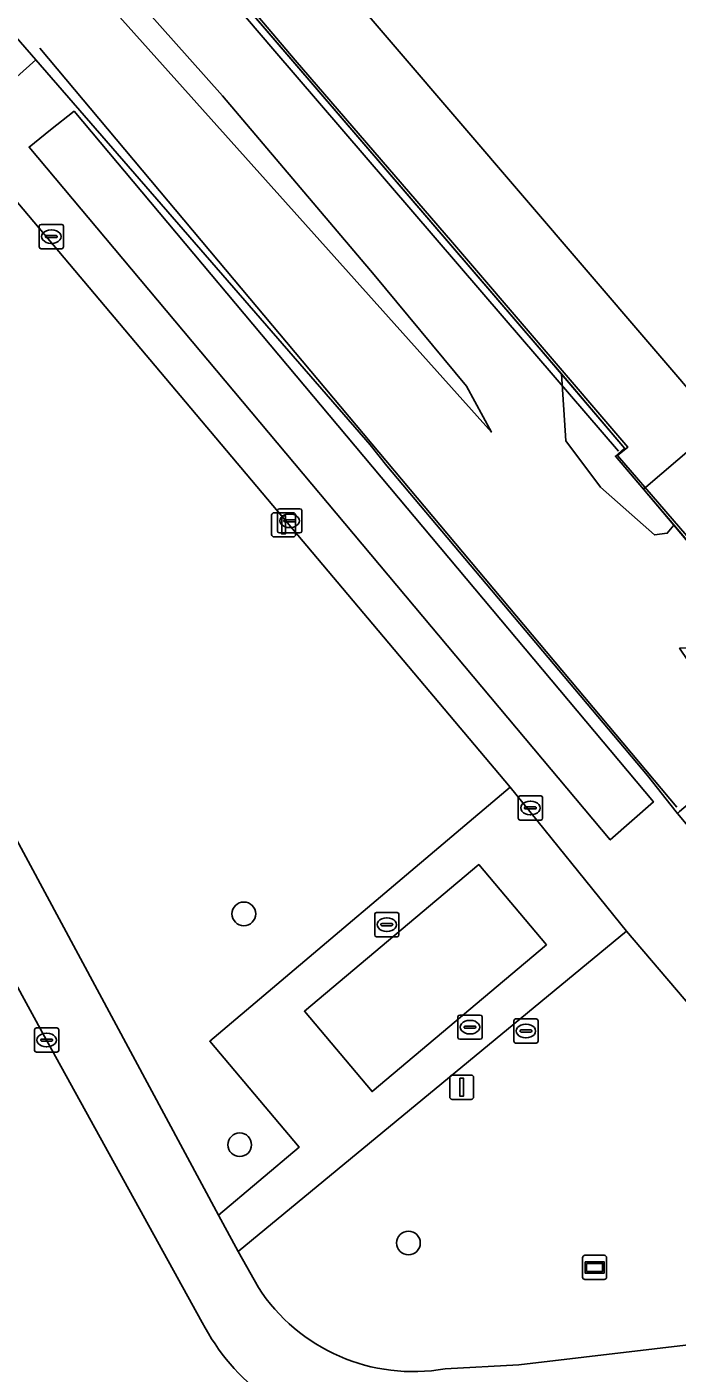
# Model space of a CAD drawing. Extents: x 158793 to 159888, y 384317 to 385256.
# Drawn here: x 159821.5 to 159848.3, y 384535.7 to 384591.3 of the extents above; entities that cross this region are included whole.
import ezdxf

# ---------------------------------------------------------------- set-up
doc = ezdxf.new("R2010")
doc.units = 0
for name, color, linetype in [('IMGEO_Boom', 7, 'Continuous'), ('IMGEO_Grasland_overig', 7, 'Continuous'), ('IMGEO_Groenvoorziening', 7, 'Continuous'), ('IMGEO_Hek', 7, 'Continuous'), ('IMGEO_Kolk', 7, 'Continuous'), ('IMGEO_Lichtmast', 7, 'Continuous'), ('IMGEO_Muur', 7, 'Continuous'), ('IMGEO_Perron', 7, 'Continuous'), ('IMGEO_Rijbaan_lokaal_open', 7, 'Continuous'), ('IMGEO_Rioolput', 7, 'Continuous'), ('IMGEO_Terreindeel_open', 7, 'Continuous'), ('IMGEO_Verklikker', 7, 'Continuous'), ('IMGEO_Vlaggenmast', 7, 'Continuous'), ('IMGEO_Voetpad_op_trap', 7, 'Continuous'), ('IMGEO_Voetpad_open', 7, 'Continuous')]:
    doc.layers.add(name, color=color, linetype=linetype)

msp = doc.modelspace()

# ---------------------------------------------------------------- linework, layer by layer
at = {"layer": 'IMGEO_Boom'}
for centre in [(159830.436, 384554.693), (159830.266, 384545.155), (159837.235, 384541.096)]:
    msp.add_circle(centre, 0.489, dxfattribs=at)
at = {"layer": 'IMGEO_Grasland_overig'}
for points in [[(159692.544, 384738.902), (159821.851, 384589.975), (159835.658, 384574.072), (159836.344, 384573.206), (159847.114, 384560.406), (159848.291, 384558.91), (159848.345, 384558.845), (159848.431, 384558.921), (159851.333, 384561.375), (159848.438, 384565.666), (159849.565, 384565.73), (159850.531, 384566.182), (159851.423, 384566.953), (159850.537, 384567.988), (159849.572, 384569.118), (159848.198, 384570.747), (159847.926, 384570.416), (159847.393, 384570.35), (159845.174, 384572.315), (159843.731, 384574.235), (159843.554, 384576.997), (159713.025, 384728.986)], [(159745.035, 384686.977), (159757.39, 384672.552), (159763.656, 384665.535), (159781.577, 384644.379), (159786.917, 384637.916), (159794.304, 384629.822), (159799.047, 384624.34), (159805.673, 384616.351), (159815.556, 384604.822), (159821.674, 384597.337), (159829.56, 384588.494), (159835.814, 384581.099), (159839.629, 384576.492), (159840.663, 384574.596), (159814.895, 384603.367), (159808.242, 384611.714), (159800.673, 384620.839), (159794.71, 384627.882), (159775.599, 384650.045), (159771.71, 384654.3), (159766.018, 384661.154), (159754.296, 384674.696)], [(159754.296, 384674.696), (159766.018, 384661.154), (159771.71, 384654.3), (159775.599, 384650.045), (159794.71, 384627.882), (159800.673, 384620.839), (159808.242, 384611.714), (159814.895, 384603.367), (159840.663, 384574.596), (159839.629, 384576.492), (159835.814, 384581.099), (159829.56, 384588.494), (159821.674, 384597.337), (159815.556, 384604.822), (159805.673, 384616.351), (159799.047, 384624.34), (159794.304, 384629.822), (159786.917, 384637.916), (159781.577, 384644.379), (159763.656, 384665.535), (159757.39, 384672.552), (159745.035, 384686.977)]]:
    msp.add_lwpolyline(points, dxfattribs=at)
msp.add_lwpolyline([(159848.198, 384570.747), (159846.945, 384572.233), (159845.787, 384573.606), (159846.161, 384573.938), (159843.554, 384576.997), (159843.731, 384574.235), (159845.174, 384572.315), (159847.393, 384570.35), (159847.926, 384570.416)], close=True, dxfattribs=at)
at = {"layer": 'IMGEO_Groenvoorziening'}
for points in [[(159790.133, 384616.471), (159809.886, 384579.517), (159820.801, 384589.038), (159821.851, 384589.975), (159692.544, 384738.902), (159691.041, 384740.633), (159689.55, 384742.43), (159689.494, 384742.497), (159688.802, 384743.213)], [(159857.512, 384540.751), (159846.248, 384553.973), (159830.2, 384540.741), (159831.036, 384539.258)], [(159838.746, 384535.896), (159841.799, 384536.061), (159855.686, 384537.701), (159856.006, 384537.739)]]:
    msp.add_lwpolyline(points, dxfattribs=at)
msp.add_lwpolyline([(159820.515, 384584.77), (159811.801, 384577.23), (159811.446, 384576.599), (159820.426, 384559.798), (159820.045, 384559.615), (159829.396, 384542.252), (159832.724, 384545.061), (159829.03, 384549.428), (159841.436, 384559.923)], close=True, dxfattribs=at)
msp.add_arc((159837.433, 384543.407), 7.625, 212.9673, 279.9128, dxfattribs=at)
at = {"layer": 'IMGEO_Hek'}
for points in [[(159853.429, 384564.827), (159850.644, 384568.09), (159849.87, 384569.001), (159845.873, 384573.626), (159846.296, 384573.969), (159839.059, 384582.422), (159832.553, 384589.966), (159827.397, 384596.055), (159822.115, 384602.101), (159810.383, 384615.724), (159803.846, 384623.314), (159797.34, 384630.9), (159789.523, 384639.955), (159781.636, 384649.135), (159772.484, 384659.756), (159764.677, 384668.819), (159754.3, 384680.893), (159745.14, 384691.56), (159734.704, 384703.729), (159725.475, 384714.397)], [(159845.918, 384573.811), (159841.186, 384579.3), (159831.63, 384590.428), (159830.023, 384592.31), (159827.086, 384595.766), (159823.504, 384599.899), (159820.247, 384603.707), (159816.991, 384607.468), (159813.691, 384611.281), (159810.454, 384615.042), (159807.137, 384618.869), (159802.252, 384624.545), (159795.693, 384632.084), (159790.77, 384637.769), (159787.485, 384641.579), (159783.632, 384646.108), (159778.799, 384651.778), (159772.291, 384659.395), (159769.001, 384663.188), (159765.7, 384667.033), (159762.459, 384670.789), (159759.182, 384674.595), (159755.906, 384678.338), (159752.608, 384682.107)], [(159822.012, 384590.451), (159829.39, 384581.656), (159848.317, 384559.097)], [(159821.851, 384589.975), (159835.658, 384574.072)], [(159835.658, 384574.072), (159836.344, 384573.206), (159847.114, 384560.406), (159848.291, 384558.91)]]:
    msp.add_lwpolyline(points, dxfattribs=at)
at = {"layer": 'IMGEO_Kolk'}
for p, q in [((159821.985, 384582.247), (159821.985, 384583.099)), ((159822.06, 384583.173), (159822.912, 384583.173)), ((159822.986, 384583.099), (159822.986, 384582.247)), ((159822.244, 384582.667), (159822.244, 384582.679)), ((159822.682, 384582.63), (159822.284, 384582.63)), ((159822.287, 384582.716), (159822.685, 384582.716)), ((159822.473, 384582.953), (159822.498, 384582.953)), ((159822.728, 384582.679), (159822.728, 384582.667)), ((159822.912, 384582.173), (159822.06, 384582.173)), ((159822.496, 384582.393), (159822.471, 384582.393)), ((159831.903, 384571.43), (159832.755, 384571.43)), ((159831.828, 384570.504), (159831.828, 384571.356)), ((159832.087, 384570.924), (159832.087, 384570.936)), ((159832.525, 384570.887), (159832.127, 384570.887)), ((159832.13, 384570.973), (159832.528, 384570.973)), ((159832.316, 384571.21), (159832.341, 384571.21)), ((159832.571, 384570.936), (159832.571, 384570.924)), ((159832.829, 384571.356), (159832.829, 384570.504)), ((159832.755, 384570.43), (159831.903, 384570.43)), ((159832.339, 384570.65), (159832.314, 384570.65)), ((159841.773, 384558.642), (159841.773, 384559.494)), ((159841.848, 384559.568), (159842.7, 384559.568)), ((159842.261, 384559.348), (159842.286, 384559.348)), ((159842.774, 384559.494), (159842.774, 384558.642)), ((159842.032, 384559.062), (159842.032, 384559.074)), ((159842.47, 384559.025), (159842.072, 384559.025)), ((159842.075, 384559.111), (159842.473, 384559.111)), ((159842.284, 384558.788), (159842.259, 384558.788)), ((159842.516, 384559.074), (159842.516, 384559.062)), ((159842.7, 384558.568), (159841.848, 384558.568)), ((159835.917, 384554.748), (159836.769, 384554.748)), ((159835.842, 384553.822), (159835.842, 384554.674)), ((159836.101, 384554.242), (159836.101, 384554.254)), ((159836.539, 384554.205), (159836.141, 384554.205)), ((159836.144, 384554.291), (159836.542, 384554.291)), ((159836.33, 384554.528), (159836.355, 384554.528)), ((159836.585, 384554.254), (159836.585, 384554.242)), ((159836.843, 384554.674), (159836.843, 384553.822)), ((159836.769, 384553.748), (159835.917, 384553.748)), ((159836.353, 384553.968), (159836.328, 384553.968)), ((159839.277, 384549.586), (159839.277, 384550.438)), ((159839.352, 384550.512), (159840.204, 384550.512)), ((159839.765, 384550.292), (159839.79, 384550.292)), ((159840.278, 384550.438), (159840.278, 384549.586)), ((159821.791, 384549.053), (159821.791, 384549.905)), ((159821.866, 384549.979), (159822.718, 384549.979)), ((159822.279, 384549.759), (159822.304, 384549.759)), ((159822.792, 384549.905), (159822.792, 384549.053)), ((159839.536, 384550.006), (159839.536, 384550.018)), ((159839.974, 384549.969), (159839.576, 384549.969)), ((159839.579, 384550.055), (159839.977, 384550.055)), ((159839.788, 384549.732), (159839.763, 384549.732)), ((159840.02, 384550.018), (159840.02, 384550.006)), ((159822.05, 384549.473), (159822.05, 384549.485)), ((159822.488, 384549.436), (159822.09, 384549.436)), ((159822.093, 384549.522), (159822.491, 384549.522)), ((159822.302, 384549.199), (159822.277, 384549.199)), ((159822.534, 384549.485), (159822.534, 384549.473)), ((159840.204, 384549.512), (159839.352, 384549.512)), ((159822.718, 384548.979), (159821.866, 384548.979))]:
    msp.add_line(p, q, dxfattribs=at)
for points in [[(159821.985, 384582.247), (159821.985, 384583.099)], [(159822.06, 384583.173), (159822.912, 384583.173)], [(159822.986, 384583.099), (159822.986, 384582.247)], [(159822.912, 384582.173), (159822.06, 384582.173)], [(159831.903, 384571.43), (159832.755, 384571.43)], [(159831.828, 384570.504), (159831.828, 384571.356)], [(159832.829, 384571.356), (159832.829, 384570.504)], [(159832.755, 384570.43), (159831.903, 384570.43)], [(159841.773, 384558.642), (159841.773, 384559.494)], [(159841.848, 384559.568), (159842.7, 384559.568)], [(159842.774, 384559.494), (159842.774, 384558.642)], [(159842.7, 384558.568), (159841.848, 384558.568)], [(159835.917, 384554.748), (159836.769, 384554.748)], [(159835.842, 384553.822), (159835.842, 384554.674)], [(159836.843, 384554.674), (159836.843, 384553.822)], [(159836.769, 384553.748), (159835.917, 384553.748)], [(159839.277, 384549.586), (159839.277, 384550.438)], [(159839.352, 384550.512), (159840.204, 384550.512)], [(159840.278, 384550.438), (159840.278, 384549.586)], [(159821.791, 384549.053), (159821.791, 384549.905)], [(159821.866, 384549.979), (159822.718, 384549.979)], [(159822.792, 384549.905), (159822.792, 384549.053)], [(159840.204, 384549.512), (159839.352, 384549.512)], [(159822.718, 384548.979), (159821.866, 384548.979)]]:
    msp.add_lwpolyline(points, dxfattribs=at)
for centre, radius, start, end in [((159822.062, 384583.097), 0.0765, 91.552, 178.448), ((159822.062, 384583.097), 0.0765, 91.552, 178.448), ((159822.91, 384583.097), 0.0765, 1.552, 88.448), ((159822.91, 384583.097), 0.0765, 1.552, 88.448), ((159822.284, 384582.676), 0.0403, 85.8775, 175.7526), ((159822.281, 384582.666), 0.0366, 178.938, 274.7102), ((159822.685, 384582.673), 0.043, 264.8664, 352.4533), ((159822.689, 384582.678), 0.0386, 1.7309, 96.639), ((159822.062, 384582.249), 0.0765, 181.552, 268.448), ((159822.062, 384582.249), 0.0765, 181.552, 268.448), ((159822.91, 384582.249), 0.0765, 271.552, 358.448), ((159822.91, 384582.249), 0.0765, 271.552, 358.448), ((159831.905, 384571.354), 0.0765, 91.552, 178.448), ((159831.905, 384571.354), 0.0765, 91.552, 178.448), ((159832.753, 384571.354), 0.0765, 1.552, 88.448), ((159832.753, 384571.354), 0.0765, 1.552, 88.448), ((159832.127, 384570.933), 0.0403, 85.8775, 175.7526), ((159832.124, 384570.923), 0.0366, 178.938, 274.7102), ((159832.528, 384570.93), 0.043, 264.8664, 352.4533), ((159832.532, 384570.935), 0.0386, 1.7309, 96.639), ((159831.905, 384570.506), 0.0765, 181.552, 268.448), ((159831.905, 384570.506), 0.0765, 181.552, 268.448), ((159832.753, 384570.506), 0.0765, 271.552, 358.448), ((159832.753, 384570.506), 0.0765, 271.552, 358.448), ((159841.85, 384559.492), 0.0765, 91.552, 178.448), ((159841.85, 384559.492), 0.0765, 91.552, 178.448), ((159842.698, 384559.492), 0.0765, 1.552, 88.448), ((159842.698, 384559.492), 0.0765, 1.552, 88.448), ((159841.85, 384558.644), 0.0765, 181.552, 268.448), ((159841.85, 384558.644), 0.0765, 181.552, 268.448), ((159842.072, 384559.071), 0.0403, 85.8775, 175.7526), ((159842.069, 384559.061), 0.0366, 178.938, 274.7102), ((159842.473, 384559.068), 0.043, 264.8664, 352.4533), ((159842.477, 384559.073), 0.0386, 1.7309, 96.639), ((159842.698, 384558.644), 0.0765, 271.552, 358.448), ((159842.698, 384558.644), 0.0765, 271.552, 358.448), ((159835.919, 384554.672), 0.0765, 91.552, 178.448), ((159835.919, 384554.672), 0.0765, 91.552, 178.448), ((159836.767, 384554.672), 0.0765, 1.552, 88.448), ((159836.767, 384554.672), 0.0765, 1.552, 88.448), ((159836.141, 384554.251), 0.0403, 85.8775, 175.7526), ((159836.138, 384554.241), 0.0366, 178.938, 274.7102), ((159836.542, 384554.248), 0.043, 264.8664, 352.4533), ((159836.546, 384554.253), 0.0386, 1.7309, 96.639), ((159835.919, 384553.824), 0.0765, 181.552, 268.448), ((159835.919, 384553.824), 0.0765, 181.552, 268.448), ((159836.767, 384553.824), 0.0765, 271.552, 358.448), ((159836.767, 384553.824), 0.0765, 271.552, 358.448), ((159839.354, 384550.436), 0.0765, 91.552, 178.448), ((159839.354, 384550.436), 0.0765, 91.552, 178.448), ((159840.202, 384550.436), 0.0765, 1.552, 88.448), ((159840.202, 384550.436), 0.0765, 1.552, 88.448), ((159821.868, 384549.903), 0.0765, 91.552, 178.448), ((159821.868, 384549.903), 0.0765, 91.552, 178.448), ((159822.716, 384549.903), 0.0765, 1.552, 88.448), ((159822.716, 384549.903), 0.0765, 1.552, 88.448), ((159839.576, 384550.015), 0.0403, 85.8775, 175.7526), ((159839.573, 384550.005), 0.0366, 178.938, 274.7102), ((159839.977, 384550.012), 0.043, 264.8664, 352.4533), ((159839.981, 384550.017), 0.0386, 1.7309, 96.639), ((159822.09, 384549.482), 0.0403, 85.8775, 175.7526), ((159822.087, 384549.472), 0.0366, 178.938, 274.7102), ((159822.491, 384549.479), 0.043, 264.8664, 352.4533), ((159822.495, 384549.484), 0.0386, 1.7309, 96.639), ((159839.354, 384549.588), 0.0765, 181.552, 268.448), ((159839.354, 384549.588), 0.0765, 181.552, 268.448), ((159840.202, 384549.588), 0.0765, 271.552, 358.448), ((159840.202, 384549.588), 0.0765, 271.552, 358.448), ((159821.868, 384549.055), 0.0765, 181.552, 268.448), ((159821.868, 384549.055), 0.0765, 181.552, 268.448), ((159822.716, 384549.055), 0.0765, 271.552, 358.448), ((159822.716, 384549.055), 0.0765, 271.552, 358.448)]:
    msp.add_arc(centre, radius, start, end, dxfattribs=at)
for centre, major_axis, ratio, start_param, end_param in [((159822.472, 384582.673), (-0.387, 0.002), 0.722429, 4.712389, 7.853982), ((159822.497, 384582.673), (-0.39, 0.002), 0.717154, 1.570796, 4.712389), ((159832.315, 384570.93), (-0.387, 0.002), 0.722429, 4.712389, 7.853982), ((159832.34, 384570.93), (-0.39, 0.002), 0.717154, 1.570796, 4.712389), ((159842.26, 384559.068), (-0.387, 0.002), 0.722429, 4.712389, 7.853982), ((159842.285, 384559.068), (-0.39, 0.002), 0.717154, 1.570796, 4.712389), ((159836.329, 384554.248), (-0.387, 0.002), 0.722429, 4.712389, 7.853982), ((159836.354, 384554.248), (-0.39, 0.002), 0.717154, 1.570796, 4.712389), ((159839.764, 384550.012), (-0.387, 0.002), 0.722429, 4.712389, 7.853982), ((159839.789, 384550.012), (-0.39, 0.002), 0.717154, 1.570796, 4.712389), ((159822.278, 384549.479), (-0.387, 0.002), 0.722429, 4.712389, 7.853982), ((159822.303, 384549.479), (-0.39, 0.002), 0.717154, 1.570796, 4.712389)]:
    msp.add_ellipse(centre, major_axis=major_axis, ratio=ratio, start_param=start_param, end_param=end_param, dxfattribs=at)
at = {"layer": 'IMGEO_Lichtmast'}
for p, q in [((159831.584, 384570.366), (159831.584, 384571.166)), ((159831.584, 384571.166), (159831.584, 384570.366)), ((159831.684, 384571.266), (159832.474, 384571.266)), ((159832.474, 384571.266), (159831.684, 384571.266)), ((159832.574, 384571.166), (159832.574, 384570.366)), ((159832.574, 384570.366), (159832.574, 384571.166)), ((159832.474, 384570.266), (159831.684, 384570.266)), ((159831.684, 384570.266), (159832.474, 384570.266))]:
    msp.add_line(p, q, dxfattribs=at)
msp.add_lwpolyline([(159832.004, 384571.141), (159832.154, 384571.141), (159832.154, 384570.391), (159832.004, 384570.391), (159832.004, 384571.141)], dxfattribs=at)
for centre, start, end in [((159831.684, 384571.166), 90, 180), ((159831.684, 384571.166), 90, 180), ((159832.474, 384571.166), 0, 90), ((159832.474, 384571.166), 360, 90), ((159831.684, 384570.366), 180, 270), ((159831.684, 384570.366), 180, 270), ((159832.474, 384570.366), 270, 0), ((159832.474, 384570.366), 270, 0)]:
    msp.add_arc(centre, 0.1, start, end, dxfattribs=at)
at = {"layer": 'IMGEO_Muur'}
msp.add_lwpolyline([(159671.056, 384779.718), (159670.365, 384779.124), (159713.025, 384728.986), (159842.606, 384578.109), (159846.161, 384573.938), (159845.787, 384573.606), (159853.257, 384564.81)], dxfattribs=at)
at = {"layer": 'IMGEO_Perron'}
msp.add_lwpolyline([(159673.132, 384781.501), (159672.69, 384781.121), (159672.039, 384780.561), (159671.776, 384780.336), (159671.287, 384779.916), (159671.056, 384779.718), (159670.365, 384779.124), (159685.405, 384761.4), (159713.025, 384728.986), (159843.554, 384576.997), (159846.161, 384573.938), (159845.787, 384573.606), (159846.945, 384572.233), (159849.123, 384574.1), (159848.897, 384574.367), (159849.052, 384574.499), (159849.699, 384575.05), (159849.832, 384575.163)], close=True, dxfattribs=at)
at = {"layer": 'IMGEO_Rijbaan_lokaal_open'}
for points in [[(159822.292, 384549.479), (159817.377, 384558.449), (159812.892, 384566.917), (159803.472, 384584.493), (159794.35, 384601.534), (159786.953, 384615.364), (159785.191, 384618.547)], [(159828.721, 384537.817), (159822.292, 384549.479)]]:
    msp.add_lwpolyline(points, dxfattribs=at)
msp.add_arc((159836.731, 384541.939), 9.009, 207.2269, 233.5638, dxfattribs=at)
at = {"layer": 'IMGEO_Rioolput'}
for p, q in [((159841.587, 384549.428), (159841.587, 384550.28)), ((159841.662, 384550.354), (159842.514, 384550.354)), ((159842.588, 384550.28), (159842.588, 384549.428)), ((159841.846, 384549.848), (159841.846, 384549.86)), ((159842.284, 384549.811), (159841.886, 384549.811)), ((159841.889, 384549.897), (159842.287, 384549.897)), ((159842.075, 384550.134), (159842.1, 384550.134)), ((159842.33, 384549.86), (159842.33, 384549.848)), ((159842.514, 384549.354), (159841.662, 384549.354)), ((159842.098, 384549.574), (159842.073, 384549.574))]:
    msp.add_line(p, q, dxfattribs=at)
for points in [[(159841.587, 384549.428), (159841.587, 384550.28)], [(159841.662, 384550.354), (159842.514, 384550.354)], [(159842.588, 384550.28), (159842.588, 384549.428)], [(159842.514, 384549.354), (159841.662, 384549.354)]]:
    msp.add_lwpolyline(points, dxfattribs=at)
for centre, radius, start, end in [((159841.664, 384550.278), 0.0765, 91.552, 178.448), ((159841.664, 384550.278), 0.0765, 91.552, 178.448), ((159842.512, 384550.278), 0.0765, 1.552, 88.448), ((159842.512, 384550.278), 0.0765, 1.552, 88.448), ((159841.886, 384549.857), 0.0403, 85.8775, 175.7526), ((159841.883, 384549.847), 0.0366, 178.938, 274.7102), ((159842.287, 384549.854), 0.043, 264.8664, 352.4533), ((159842.291, 384549.859), 0.0386, 1.7309, 96.639), ((159841.664, 384549.43), 0.0765, 181.552, 268.448), ((159841.664, 384549.43), 0.0765, 181.552, 268.448), ((159842.512, 384549.43), 0.0765, 271.552, 358.448), ((159842.512, 384549.43), 0.0765, 271.552, 358.448)]:
    msp.add_arc(centre, radius, start, end, dxfattribs=at)
for centre, major_axis, ratio, start_param, end_param in [((159842.074, 384549.854), (-0.387, 0.002), 0.722429, 4.712389, 7.853982), ((159842.099, 384549.854), (-0.39, 0.002), 0.717154, 1.570796, 4.712389)]:
    msp.add_ellipse(centre, major_axis=major_axis, ratio=ratio, start_param=start_param, end_param=end_param, dxfattribs=at)
at = {"layer": 'IMGEO_Terreindeel_open'}
msp.add_lwpolyline([(159842.934, 384553.407), (159840.139, 384556.73), (159832.938, 384550.672), (159835.733, 384547.349)], close=True, dxfattribs=at)
at = {"layer": 'IMGEO_Verklikker'}
for p, q in [((159844.427, 384539.687), (159844.427, 384540.487)), ((159844.427, 384540.487), (159844.427, 384539.687)), ((159844.527, 384540.587), (159845.317, 384540.587)), ((159845.317, 384540.587), (159844.527, 384540.587)), ((159845.417, 384540.487), (159845.417, 384539.687)), ((159845.417, 384539.687), (159845.417, 384540.487)), ((159845.317, 384539.587), (159844.527, 384539.587)), ((159844.527, 384539.587), (159845.317, 384539.587))]:
    msp.add_line(p, q, dxfattribs=at)
for points in [[(159844.528, 384540.319), (159845.316, 384540.319), (159845.316, 384539.855), (159844.528, 384539.855), (159844.528, 384540.319)], [(159844.593, 384540.254), (159844.593, 384539.92), (159845.251, 384539.92), (159845.251, 384540.254), (159844.593, 384540.254)]]:
    msp.add_lwpolyline(points, dxfattribs=at)
for centre, start, end in [((159844.527, 384540.487), 90, 180), ((159844.527, 384540.487), 90, 180), ((159845.317, 384540.487), 0, 90), ((159845.317, 384540.487), 360, 90), ((159844.527, 384539.687), 180, 270), ((159844.527, 384539.687), 180, 270), ((159845.317, 384539.687), 270, 0), ((159845.317, 384539.687), 270, 0)]:
    msp.add_arc(centre, 0.1, start, end, dxfattribs=at)
at = {"layer": 'IMGEO_Vlaggenmast'}
for p, q in [((159839.039, 384548.03), (159839.829, 384548.03)), ((159839.829, 384548.03), (159839.039, 384548.03)), ((159838.939, 384547.13), (159838.939, 384547.93)), ((159838.939, 384547.93), (159838.939, 384547.13)), ((159839.929, 384547.93), (159839.929, 384547.13)), ((159839.929, 384547.13), (159839.929, 384547.93)), ((159839.829, 384547.03), (159839.039, 384547.03)), ((159839.039, 384547.03), (159839.829, 384547.03))]:
    msp.add_line(p, q, dxfattribs=at)
msp.add_lwpolyline([(159839.359, 384547.905), (159839.509, 384547.905), (159839.509, 384547.155), (159839.359, 384547.155), (159839.359, 384547.905)], dxfattribs=at)
for centre, start, end in [((159839.039, 384547.93), 90, 180), ((159839.039, 384547.93), 90, 180), ((159839.829, 384547.93), 0, 90), ((159839.829, 384547.93), 360, 90), ((159839.039, 384547.13), 180, 270), ((159839.039, 384547.13), 180, 270), ((159839.829, 384547.13), 270, 0), ((159839.829, 384547.13), 270, 0)]:
    msp.add_arc(centre, 0.1, start, end, dxfattribs=at)
at = {"layer": 'IMGEO_Voetpad_op_trap'}
msp.add_lwpolyline([(159849.123, 384574.1), (159846.945, 384572.233), (159848.198, 384570.747), (159849.572, 384569.118), (159851.783, 384570.974)], close=True, dxfattribs=at)
at = {"layer": 'IMGEO_Voetpad_open'}
for points in [[(159831.036, 384539.258), (159830.2, 384540.741), (159829.396, 384542.252), (159820.045, 384559.615), (159820.426, 384559.798), (159811.446, 384576.599), (159809.886, 384579.517), (159790.133, 384616.471)], [(159821.851, 384589.975), (159820.801, 384589.038), (159809.886, 384579.517), (159811.446, 384576.599), (159811.801, 384577.23), (159820.515, 384584.77), (159841.436, 384559.923), (159846.248, 384553.973), (159857.512, 384540.751)], [(159856.632, 384537.892), (159864.521, 384539.722), (159851.028, 384555.635), (159851.017, 384555.648), (159848.345, 384558.845), (159848.291, 384558.91), (159847.114, 384560.406), (159836.344, 384573.206), (159835.658, 384574.072), (159821.851, 384589.975)], [(159817.377, 384558.449), (159822.292, 384549.479), (159828.721, 384537.817)], [(159856.006, 384537.739), (159855.686, 384537.701), (159841.799, 384536.061), (159838.746, 384535.896)]]:
    msp.add_lwpolyline(points, dxfattribs=at)
for points in [[(159823.422, 384587.851), (159822.454, 384587.078), (159821.568, 384586.37), (159845.568, 384557.746), (159847.357, 384559.317)], [(159822.454, 384587.078), (159823.422, 384587.851), (159847.357, 384559.317), (159845.568, 384557.746), (159821.568, 384586.37)], [(159841.436, 384559.923), (159829.03, 384549.428), (159832.724, 384545.061), (159829.396, 384542.252), (159830.2, 384540.741), (159846.248, 384553.973)], [(159842.934, 384553.407), (159835.733, 384547.349), (159832.938, 384550.672), (159840.139, 384556.73)]]:
    msp.add_lwpolyline(points, close=True, dxfattribs=at)
for centre, radius, start, end in [((159837.433, 384543.407), 7.625, 212.9673, 279.9128), ((159836.731, 384541.939), 9.009, 207.2269, 233.5638)]:
    msp.add_arc(centre, radius, start, end, dxfattribs=at)

doc.saveas('drawing.dxf')
